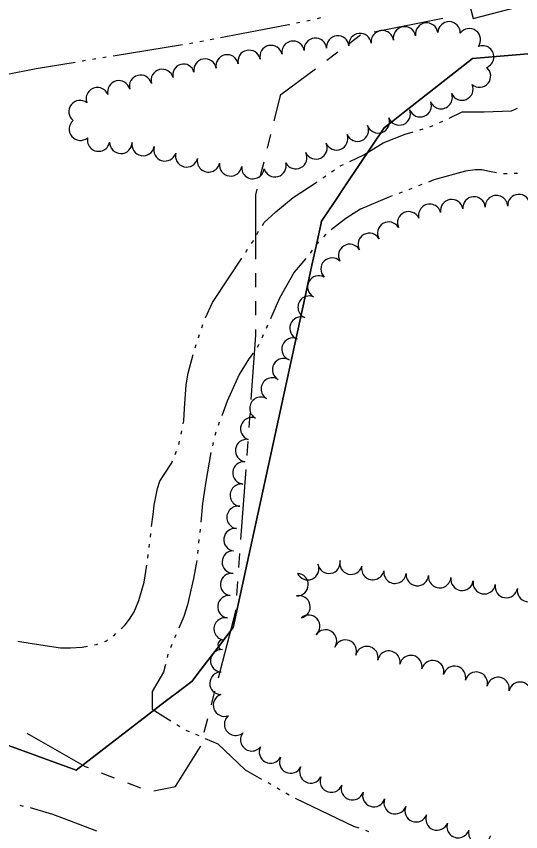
# Model space of a CAD drawing. Extents: x -25029 to 2274964, y -81170 to 687028.
# Drawn here: x -7977 to -7528, y -64412 to -63687 of the extents above; entities that cross this region are included whole.
import ezdxf

# ---------------------------------------------------------------- set-up
doc = ezdxf.new("R2010")
doc.units = 0
for name, color, linetype in [('DIVISIONS', 7, 'Continuous'), ('DV_X_Corp_Line', 7, 'Continuous'), ('ROAD', 7, 'Continuous'), ('TREES', 7, 'Continuous'), ('WATER', 7, 'Continuous')]:
    doc.layers.add(name, color=color, linetype=linetype)

msp = doc.modelspace()

# ---------------------------------------------------------------- linework, layer by layer
at = {"layer": 'DIVISIONS'}
for p, q in [((-7658.31, -63700.54), (-7597.03, -63688.29)), ((-7680.44, -63710.8), (-7670.43, -63703.3)), ((-7700.44, -63725.79), (-7690.44, -63718.29)), ((-7753.12, -63803.93), (-7750.08, -63791.8)), ((-7759.18, -63828.18), (-7756.15, -63816.06)), ((-7763.53, -63927.65), (-7763.53, -63915.15)), ((-7763.53, -63952.65), (-7763.53, -63940.15)), ((-7769.5, -64052.43), (-7768.59, -64039.96)), ((-7771.31, -64077.36), (-7770.41, -64064.9)), ((-7776.76, -64152.17), (-7772.22, -64089.83)), ((-7778.57, -64177.1), (-7777.67, -64164.63)), ((-7780.39, -64202.03), (-7779.48, -64189.57)), ((-7803.03, -64299.24), (-7799.89, -64287.14)), ((-7809.31, -64323.44), (-7806.17, -64311.34)), ((-7901.08, -64359.51), (-7889.41, -64363.99)), ((-7877.75, -64368.48), (-7866.08, -64372.97))]:
    msp.add_line(p, q, dxfattribs=at)
for points in [[(-7747.05, -63779.68), (-7741.22, -63756.36), (-7710.44, -63733.29)], [(-7763.53, -63902.65), (-7763.53, -63845.57), (-7762.21, -63840.31)], [(-7767.68, -64027.5), (-7763.53, -63970.46), (-7763.53, -63965.15)], [(-7796.76, -64275.04), (-7781.39, -64215.78), (-7781.3, -64214.5)], [(-7967.19, -64324.39), (-7915.27, -64354.05), (-7912.75, -64355.02)], [(-7854.27, -64375.76), (-7834.94, -64371.9), (-7812.62, -64336.21), (-7812.45, -64335.54)]]:
    msp.add_lwpolyline(points, dxfattribs=at)
at = {"layer": 'DV_X_Corp_Line'}
for p, q in [((-7570.64, -63724.17), (-7426.13, -63712.17)), ((-7570.64, -63724.17), (-7426.13, -63712.17)), ((-7426.13, -63712.17), (-7570.64, -63724.17)), ((-7426.13, -63712.17), (-7570.64, -63724.17)), ((-7635.31, -63774.92), (-7570.64, -63724.17)), ((-7635.31, -63774.92), (-7570.64, -63724.17)), ((-7570.64, -63724.17), (-7635.31, -63774.92)), ((-7570.64, -63724.17), (-7635.31, -63774.92)), ((-7641.26, -63779.59), (-7635.31, -63774.92)), ((-7641.26, -63779.59), (-7635.31, -63774.92)), ((-7635.31, -63774.92), (-7641.26, -63779.59)), ((-7635.31, -63774.92), (-7641.26, -63779.59)), ((-7649.31, -63785.9), (-7641.26, -63779.59)), ((-7649.31, -63785.9), (-7641.26, -63779.59)), ((-7641.26, -63779.59), (-7649.31, -63785.9)), ((-7641.26, -63779.59), (-7649.31, -63785.9)), ((-7682.75, -63835.72), (-7649.31, -63785.9)), ((-7682.75, -63835.72), (-7649.31, -63785.9)), ((-7649.31, -63785.9), (-7682.75, -63835.72)), ((-7649.31, -63785.9), (-7682.75, -63835.72)), ((-7693.9, -63852.32), (-7682.75, -63835.72)), ((-7693.9, -63852.32), (-7682.75, -63835.72)), ((-7682.75, -63835.72), (-7693.9, -63852.32)), ((-7682.75, -63835.72), (-7693.9, -63852.32)), ((-7699.47, -63860.63), (-7693.9, -63852.32)), ((-7699.47, -63860.63), (-7693.9, -63852.32)), ((-7693.9, -63852.32), (-7699.47, -63860.63)), ((-7693.9, -63852.32), (-7699.47, -63860.63)), ((-7705.05, -63868.93), (-7699.47, -63860.63)), ((-7705.05, -63868.93), (-7699.47, -63860.63)), ((-7699.47, -63860.63), (-7705.05, -63868.93)), ((-7699.47, -63860.63), (-7705.05, -63868.93)), ((-7707.17, -63878.7), (-7705.43, -63870.72)), ((-7707.17, -63878.7), (-7705.43, -63870.72)), ((-7705.43, -63870.72), (-7707.17, -63878.7)), ((-7705.43, -63870.72), (-7707.17, -63878.7)), ((-7705.43, -63870.72), (-7705.26, -63869.92)), ((-7705.43, -63870.72), (-7705.26, -63869.92)), ((-7705.26, -63869.92), (-7705.43, -63870.72)), ((-7705.26, -63869.92), (-7705.43, -63870.72)), ((-7705.26, -63869.92), (-7705.05, -63868.93)), ((-7705.26, -63869.92), (-7705.05, -63868.93)), ((-7705.05, -63868.93), (-7705.26, -63869.92)), ((-7705.05, -63868.93), (-7705.26, -63869.92)), ((-7709.29, -63888.48), (-7707.17, -63878.7)), ((-7709.29, -63888.48), (-7707.17, -63878.7)), ((-7707.17, -63878.7), (-7709.29, -63888.48)), ((-7707.17, -63878.7), (-7709.29, -63888.48)), ((-7713.53, -63908.02), (-7709.29, -63888.48)), ((-7713.53, -63908.02), (-7709.29, -63888.48)), ((-7709.29, -63888.48), (-7713.53, -63908.02)), ((-7709.29, -63888.48), (-7713.53, -63908.02)), ((-7715.66, -63917.79), (-7713.53, -63908.02)), ((-7715.66, -63917.79), (-7713.53, -63908.02)), ((-7713.53, -63908.02), (-7715.66, -63917.79)), ((-7713.53, -63908.02), (-7715.66, -63917.79)), ((-7719.9, -63937.34), (-7715.66, -63917.79)), ((-7719.9, -63937.34), (-7715.66, -63917.79)), ((-7715.66, -63917.79), (-7719.9, -63937.34)), ((-7715.66, -63917.79), (-7719.9, -63937.34)), ((-7783.56, -64230.51), (-7719.9, -63937.34)), ((-7783.56, -64230.51), (-7719.9, -63937.34)), ((-7719.9, -63937.34), (-7783.56, -64230.51)), ((-7719.9, -63937.34), (-7783.56, -64230.51)), ((-7795.78, -64246.34), (-7783.56, -64230.51)), ((-7795.78, -64246.34), (-7783.56, -64230.51)), ((-7783.56, -64230.51), (-7795.78, -64246.34)), ((-7783.56, -64230.51), (-7795.78, -64246.34)), ((-7801.89, -64254.25), (-7795.78, -64246.34)), ((-7801.89, -64254.25), (-7795.78, -64246.34)), ((-7795.78, -64246.34), (-7801.89, -64254.25)), ((-7795.78, -64246.34), (-7801.89, -64254.25)), ((-7814.12, -64270.08), (-7801.89, -64254.25)), ((-7814.12, -64270.08), (-7801.89, -64254.25)), ((-7801.89, -64254.25), (-7814.12, -64270.08)), ((-7801.89, -64254.25), (-7814.12, -64270.08)), ((-7820.23, -64277.99), (-7814.12, -64270.08)), ((-7820.23, -64277.99), (-7814.12, -64270.08)), ((-7814.12, -64270.08), (-7820.23, -64277.99)), ((-7814.12, -64270.08), (-7820.23, -64277.99)), ((-7836.09, -64290.19), (-7820.23, -64277.99)), ((-7836.09, -64290.19), (-7820.23, -64277.99)), ((-7820.23, -64277.99), (-7836.09, -64290.19)), ((-7820.23, -64277.99), (-7836.09, -64290.19)), ((-8111.38, -64289.27), (-7923.28, -64357.25)), ((-8111.38, -64289.27), (-7923.28, -64357.25)), ((-7923.28, -64357.25), (-8111.38, -64289.27)), ((-7923.28, -64357.25), (-8111.38, -64289.27)), ((-7844.01, -64296.28), (-7837.08, -64290.95)), ((-7844.01, -64296.28), (-7837.08, -64290.95)), ((-7837.08, -64290.95), (-7844.01, -64296.28)), ((-7837.08, -64290.95), (-7844.01, -64296.28)), ((-7837.08, -64290.95), (-7836.09, -64290.19)), ((-7837.08, -64290.95), (-7836.09, -64290.19)), ((-7836.09, -64290.19), (-7837.08, -64290.95)), ((-7836.09, -64290.19), (-7837.08, -64290.95)), ((-7859.87, -64308.48), (-7844.01, -64296.28)), ((-7859.87, -64308.48), (-7844.01, -64296.28)), ((-7844.01, -64296.28), (-7859.87, -64308.48)), ((-7844.01, -64296.28), (-7859.87, -64308.48)), ((-7923.28, -64357.25), (-7859.87, -64308.48)), ((-7923.28, -64357.25), (-7859.87, -64308.48)), ((-7859.87, -64308.48), (-7923.28, -64357.25)), ((-7859.87, -64308.48), (-7923.28, -64357.25))]:
    msp.add_line(p, q, dxfattribs=at)
at = {"layer": 'ROAD'}
msp.add_lwpolyline([(-7107.32, -63578.22), (-7278.8, -63606.42), (-7375.04, -63625.46), (-7503.1, -63653.82), (-7574.36, -63672.71), (-7570.02, -63688.75), (-7499.18, -63669.98), (-7371.63, -63641.73), (-7275.83, -63622.78), (-7104.4, -63594.58)], dxfattribs=at)
at = {"layer": 'TREES'}
for centre, radius, start, end in [((-7631.17, -63705.93), 10, 11.70982, 191.70982), ((-7611.47, -63702.52), 10, 7.93021, 187.93021), ((-7591.57, -63701.43), 10, 358.30548, 178.30548), ((-7573.49, -63707.61), 10, 323.95564, 143.95564), ((-7690.59, -63714), 10, 5.71294, 185.71294), ((-7670.71, -63711.82), 10, 6.76469, 186.76469), ((-7650.87, -63709.3), 10, 7.72916, 187.72916), ((-7749.92, -63722.51), 10, 12.46138, 192.46138), ((-7730.3, -63718.67), 10, 9.69163, 189.69163), ((-7710.49, -63715.99), 10, 5.71286, 185.71286), ((-7769.45, -63726.8), 10, 12.32477, 192.32477), ((-7561.74, -63722.8), 10, 291.52139, 111.52139), ((-7808.7, -63734.52), 10, 10.22381, 190.22381), ((-7789.04, -63730.84), 10, 10.97803, 190.97803), ((-7846.74, -63743.76), 10, 14.83145, 194.83145), ((-7827.8, -63738.75), 9.59, 14.83145, 194.83145), ((-7564.49, -63739.77), 10, 230.02003, 50.02003), ((-7866.05, -63748.88), 9.98, 14.83145, 194.83145), ((-7885.39, -63753.88), 10, 14.19496, 194.19496), ((-7580.12, -63751.34), 10, 203.03018, 23.03018), ((-7904.41, -63759.94), 10, 21.16703, 201.16703), ((-7598.62, -63758.94), 10, 201.64638, 21.64638), ((-7919.85, -63771.47), 10, 52.35553, 232.35553), ((-7617.24, -63766.24), 10, 201.16776, 21.16776), ((-7635.88, -63773.49), 10, 201.35749, 21.35749), ((-7654.6, -63780.53), 10, 199.85594, 19.85594), ((-7919.57, -63787.09), 10, 129.65945, 309.65945), ((-7673.16, -63787.95), 10, 203.68064, 23.68064), ((-7691.58, -63795.72), 10, 202.09031, 22.09031), ((-7903.38, -63796.75), 10, 168.68809, 348.68809), ((-7883.58, -63798.77), 10, 179.68455, 359.68455), ((-7863.75, -63800.68), 10, 169.31466, 349.31466), ((-7709.94, -63803.66), 10, 204.67686, 24.67686), ((-7844.36, -63805.43), 10, 163.12683, 343.12683), ((-7825.09, -63810.77), 10, 165.90758, 345.90758), ((-7805.61, -63815.3), 10, 167.92844, 347.92844), ((-7727.94, -63812.36), 10, 206.9006, 26.9006), ((-7785.93, -63818.78), 10, 171.99165, 351.99165), ((-7766.08, -63821.2), 10, 174.10977, 354.10977), ((-7746.49, -63819.55), 10, 195.50028, 15.50028), ((-7589.17, -63859.56), 10, 9.38493, 189.38493), ((-7569.34, -63857.14), 10, 4.53696, 184.53696), ((-7549.38, -63855.99), 10, 2.0542, 182.0542), ((-7529.4, -63855.03), 10, 3.46292, 183.46292), ((-7608.71, -63863.75), 10, 14.80778, 194.80778), ((-7627.5, -63870.4), 10, 24.19134, 204.19134), ((-7645.21, -63879.62), 10, 30.84141, 210.84141), ((-7662.55, -63889.58), 10, 28.89355, 208.89355), ((-7679.95, -63899.43), 10, 30.12561, 210.12561), ((-7695.66, -63911.53), 10, 45.0891, 225.0891), ((-7707.46, -63927.42), 10, 61.69611, 241.69611), ((-7716.02, -63945.47), 10, 67.58856, 247.58856), ((-7723.3, -63964.09), 10, 69.6701, 249.6701), ((-7730.35, -63982.81), 10, 69.06291, 249.06291), ((-7738.75, -64000.91), 10, 61.13088, 241.13088), ((-7748.79, -64018.2), 10, 58.63367, 238.63367), ((-7758.95, -64035.42), 10, 60.27528, 240.27528), ((-7767.09, -64053.59), 10, 71.41027, 251.41027), ((-7771.71, -64072.96), 10, 81.78268, 261.78268), ((-7774.03, -64092.82), 10, 84.92718, 264.92718), ((-7776.37, -64112.67), 10, 81.62653, 261.62653), ((-7779.28, -64132.46), 10, 81.61011, 261.61011), ((-7782, -64152.27), 10, 82.77492, 262.77492), ((-7783.5, -64172.19), 10, 88.62843, 268.62843), ((-7717.32, -64178.08), 10, 204.29911, 24.29911), ((-7698.34, -64172.29), 10, 189.62633, 9.62633), ((-7678.81, -64173.15), 10, 165.35788, 345.35788), ((-7659.38, -64177.86), 10, 167.37346, 347.37346), ((-7784.97, -64192.11), 10, 82.9077, 262.9077), ((-7726.81, -64192.19), 10, 267.81282, 87.81282), ((-7639.68, -64181.16), 10, 173.60331, 353.60331), ((-7619.79, -64183.22), 10, 174.61166, 354.61166), ((-7599.87, -64185.09), 10, 174.63571, 354.63571), ((-7580.02, -64187.43), 10, 171.93824, 351.93824), ((-7560.26, -64190.54), 10, 170.12632, 350.12632), ((-7540.55, -64193.93), 10, 170.3766, 350.3766), ((-7520.87, -64197.47), 10, 169.21641, 349.21641), ((-7787.44, -64211.96), 10, 82.87948, 262.87948), ((-7725.07, -64211.95), 10, 282.2742, 102.2742), ((-7716.43, -64229.31), 10, 310.66328, 130.66328), ((-7790.73, -64231.67), 10, 78.16982, 258.16982), ((-7701.56, -64242.4), 10, 326.59791, 146.59791), ((-7793.01, -64245.75), 4.3, 86.93679, 266.93679), ((-7683.85, -64251.41), 10, 339.48134, 159.48134), ((-7664.73, -64257.13), 10, 347.17303, 167.17303), ((-7793.78, -64260.02), 10, 86.93679, 266.93679), ((-7645.15, -64261.19), 10, 349.40146, 169.40146), ((-7625.55, -64265.15), 10, 347.78488, 167.78488), ((-7606.08, -64269.7), 10, 345.92422, 165.92422), ((-7794.5, -64280.01), 10, 88.92562, 268.92562), ((-7586.72, -64274.71), 10, 345.02823, 165.02823), ((-7567.4, -64279.9), 10, 344.91714, 164.91714), ((-7547.98, -64284.65), 10, 347.61408, 167.61408), ((-7528.42, -64288.85), 10, 348.11456, 168.11456), ((-7791.32, -64299.42), 10, 109.69119, 289.69119), ((-7781.45, -64316.44), 10, 130.48462, 310.48462), ((-7767.11, -64330.24), 10, 141.74549, 321.74549), ((-7750.42, -64341.12), 10, 152.03504, 332.03504), ((-7732.54, -64350.06), 10, 154.82639, 334.82639), ((-7714.56, -64358.81), 10, 153.31536, 333.31536), ((-7696.32, -64366.98), 10, 158.38895, 338.38895), ((-7677.51, -64373.74), 10, 162.0916, 342.0916), ((-7658.47, -64379.86), 10, 162.27659, 342.27659), ((-7639.52, -64386.25), 10, 160.43259, 340.43259), ((-7620.82, -64393.33), 10, 158.09039, 338.09039), ((-7602.24, -64400.73), 10, 158.51004, 338.51004), ((-7583.43, -64407.49), 10, 161.95842, 341.95842), ((-7564.21, -64413), 10, 166.03883, 346.03883)]:
    msp.add_arc(centre, radius, start, end, dxfattribs=at)
at = {"layer": 'WATER'}
for p, q in [((-7715.11, -63690.28), (-7718.16, -63690.93)), ((-7705.98, -63688.16), (-7709.01, -63688.91)), ((-7724.28, -63692.21), (-7727.34, -63692.85)), ((-7828.64, -63712.12), (-7890.34, -63722.12)), ((-7810.19, -63708.82), (-7813.26, -63709.42)), ((-7800.99, -63707.03), (-7804.05, -63707.63)), ((-7915.01, -63726.13), (-7918.1, -63726.64)), ((-7905.76, -63724.63), (-7908.84, -63725.13)), ((-7608.56, -63784.94), (-7605.71, -63783.67)), ((-7600, -63781.13), (-7597.14, -63779.86)), ((-7617.49, -63787.77), (-7614.48, -63786.9)), ((-7688.39, -63819.73), (-7685.56, -63818.42)), ((-7703.84, -63830.36), (-7701.27, -63828.58)), ((-7696.13, -63825.02), (-7693.56, -63823.24)), ((-7540, -63826.69), (-7543.12, -63826.69)), ((-7530.63, -63826.53), (-7533.75, -63826.64)), ((-7633.32, -63843.14), (-7636.23, -63844.26)), ((-7624.57, -63839.76), (-7627.49, -63840.89)), ((-7615.83, -63836.38), (-7618.74, -63837.51)), ((-7762.52, -63880.65), (-7760.98, -63877.93)), ((-7701.23, -63880.54), (-7703.39, -63882.8)), ((-7772.48, -63896.53), (-7770.75, -63893.92)), ((-7713.26, -63894.85), (-7715.06, -63897.41)), ((-7811.5, -63963.85), (-7810.5, -63960.89)), ((-7753.06, -63961.45), (-7754.33, -63964.31)), ((-7814.5, -63972.73), (-7813.5, -63969.77)), ((-7756.87, -63970.02), (-7758.14, -63972.87)), ((-7817.5, -63981.62), (-7816.5, -63978.66)), ((-7760.77, -63978.54), (-7762.36, -63981.22)), ((-7796.03, -64047.77), (-7797.13, -64050.7)), ((-7799.17, -64056.6), (-7799.92, -64059.63)), ((-7832.11, -64067.59), (-7831.39, -64064.55)), ((-7801.41, -64065.7), (-7802.16, -64068.73)), ((-7835.12, -64076.44), (-7833.93, -64073.55)), ((-7857.31, -64149.96), (-7856.94, -64146.85)), ((-7813.13, -64142.86), (-7813.43, -64145.97)), ((-7814.06, -64152.19), (-7814.38, -64155.3)), ((-7858.43, -64159.27), (-7858.06, -64156.16)), ((-7815.02, -64161.52), (-7815.34, -64164.63)), ((-7859.55, -64168.57), (-7859.17, -64165.47)), ((-7834.6, -64236.76), (-7835.84, -64239.62)), ((-7838.2, -64245.41), (-7839.36, -64248.31)), ((-7841.65, -64254.13), (-7842.42, -64257.15)), ((-7833.66, -64316.68), (-7831, -64318.32)), ((-7817.08, -64325.33), (-7814.2, -64326.55)), ((-7752.95, -64368.28), (-7750.24, -64369.82)), ((-7744.81, -64372.92), (-7742.09, -64374.47)), ((-7736.66, -64377.56), (-7733.95, -64379.11)), ((-7973.44, -64388.53), (-7970.38, -64389.17)), ((-7666.02, -64410.71), (-7663.09, -64411.82))]:
    msp.add_line(p, q, dxfattribs=at)
for points in [[(-7733.46, -63694.14), (-7734.46, -63694.35), (-7763.74, -63699.78), (-7794.85, -63705.84)], [(-7819.39, -63710.61), (-7819.58, -63710.65), (-7822.47, -63711.12)], [(-7896.51, -63723.12), (-7899.58, -63723.62), (-7899.59, -63723.62)], [(-7924.27, -63727.64), (-7959.05, -63733.31), (-7985.78, -63738.65)], [(-7591.47, -63777.24), (-7579.96, -63771.77), (-7560.44, -63771.69), (-7535.93, -63770.7), (-7530.72, -63768.38)], [(-7679.89, -63815.78), (-7667.49, -63810.02), (-7650.16, -63799.22), (-7630.72, -63791.61), (-7623.49, -63789.51)], [(-7549.32, -63825.89), (-7555.6, -63824.71), (-7562.33, -63823.13), (-7568.26, -63823.13), (-7576.97, -63824.32), (-7605.07, -63832.23), (-7610, -63834.13)], [(-7757.65, -63872.65), (-7756.07, -63870.24), (-7745.76, -63860.7), (-7730.39, -63847.96), (-7709.04, -63833.82)], [(-7642.06, -63846.51), (-7645.03, -63847.66), (-7670.36, -63858.34), (-7683.42, -63866.64), (-7696.39, -63876.6)], [(-7767.31, -63888.71), (-7765.7, -63886.27), (-7765.6, -63886.09)], [(-7707.71, -63887.32), (-7708.74, -63888.4), (-7709.68, -63889.73)], [(-7808.37, -63955.02), (-7801.96, -63941.3), (-7787.46, -63919.22), (-7775.92, -63901.75)], [(-7719.1, -63902.17), (-7729.51, -63914.2), (-7742.31, -63937.29), (-7750.52, -63955.74)], [(-7828.15, -64049.27), (-7827.64, -64046.58), (-7827.08, -64035.67), (-7825.4, -64014.43), (-7823.57, -64004.05), (-7819.17, -63987.64)], [(-7765.73, -63986.47), (-7769.82, -63991.37), (-7778.39, -64005.22), (-7788.97, -64029.14), (-7793.81, -64041.93)], [(-7829.95, -64058.47), (-7829.59, -64056.92), (-7829.31, -64055.41)], [(-7803.63, -64074.81), (-7808.11, -64100.39), (-7810.94, -64120.17), (-7812.53, -64136.64)], [(-7856.19, -64140.65), (-7854.91, -64129.96), (-7853.92, -64121.49), (-7850.85, -64106.67), (-7848.89, -64100.25), (-7844.97, -64094.37), (-7838.26, -64084.03), (-7837.51, -64082.21)], [(-7883.42, -64231.49), (-7879.87, -64228.04), (-7875.8, -64222.81), (-7871.73, -64216.41), (-7867.66, -64206.23), (-7862.71, -64189.95), (-7860.35, -64174.77)], [(-7816.06, -64170.83), (-7819.08, -64186.75), (-7824.32, -64210.31), (-7827.52, -64220.48), (-7832.1, -64231.03)], [(-7898.09, -64242.95), (-7897.03, -64242.58), (-7895.36, -64241.47)], [(-7890.16, -64238), (-7890.05, -64237.93), (-7887.9, -64235.84)], [(-7975.09, -64242.49), (-7962.36, -64244.48), (-7937.42, -64248.42), (-7928.23, -64248.42), (-7918.05, -64247.76), (-7913.16, -64246.88)], [(-7907, -64245.78), (-7905.25, -64245.46), (-7903.98, -64245.02)], [(-7843.97, -64263.21), (-7845.72, -64270.06), (-7855.85, -64287.3), (-7855.7, -64303.08), (-7838.98, -64313.4)], [(-7825.68, -64321.61), (-7825.2, -64321.9), (-7822.84, -64322.9)], [(-7808.45, -64328.98), (-7797.18, -64333.75), (-7772.98, -64356.86), (-7758.38, -64365.18)], [(-7728.52, -64382.21), (-7727.95, -64382.53), (-7676.52, -64406.99), (-7671.9, -64408.6)], [(-7964.29, -64390.56), (-7944.31, -64396.4), (-7934.13, -64400.34), (-7905.38, -64411.29)]]:
    msp.add_lwpolyline(points, dxfattribs=at)

doc.saveas('drawing.dxf')
